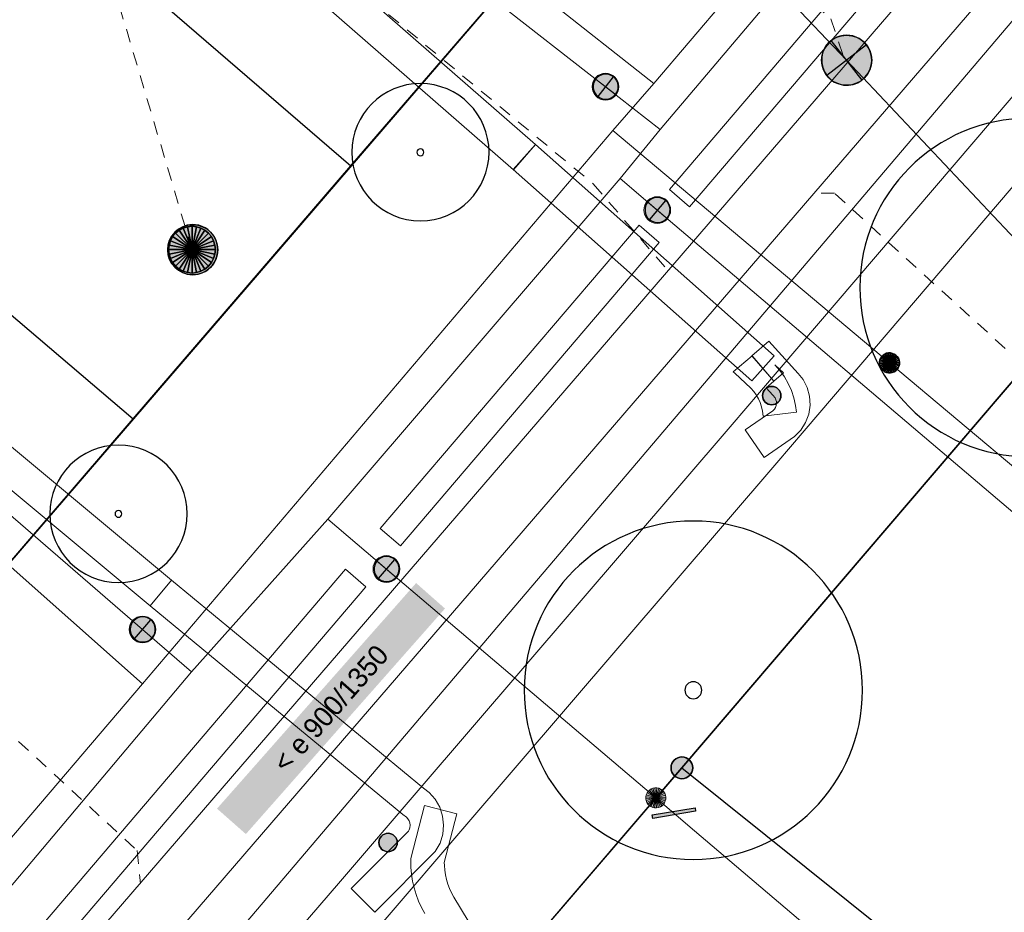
# Model space of a CAD drawing. Header units: metres. Extents: x 2695560 to 2696939, y 1260491 to 1262050.
# Tile 306 of 656: x 2695912 to 2695927, y 1260909 to 1260922. Entities that reach past the tile are written whole.
import ezdxf

# ---------------------------------------------------------------- set-up
doc = ezdxf.new("R2010")
doc.units = ezdxf.units.M
doc.linetypes.add('AUSGEZOGEN', pattern=[0])
doc.linetypes.add('VERDECKT2_S2', pattern=[0.36, 0.2, -0.16])
for name, color, linetype in [('XR$1$AV_Grenzpunkte', 7, 'AUSGEZOGEN'), ('XR$1$AV_Linien (BB)', 7, 'AUSGEZOGEN'), ('XR$1$AW_LK_Schachtdeckel', 24, 'AUSGEZOGEN'), ('XR$1$EW_LK_Knoten', 1, 'AUSGEZOGEN'), ('XR$1$GR_Baum', 94, 'AUSGEZOGEN'), ('XR$1$Liegenschaftsgrenzen', 7, 'AUSGEZOGEN'), ('XR$1$PFAV', 255, 'AUSGEZOGEN'), ('XR$1$PFAW', 255, 'AUSGEZOGEN'), ('XR$1$PFEW', 255, 'AUSGEZOGEN'), ('XR$1$PFWA', 255, 'AUSGEZOGEN'), ('XR$1$RAEW', 8, 'AUSGEZOGEN'), ('XR$1$WA_LK_Absperrarmatur', 171, 'AUSGEZOGEN'), ('XR$1$WA_LK_Rohrleitungsteil', 171, 'AUSGEZOGEN')]:
    doc.layers.add(name, color=color, linetype=linetype)
for name, color, linetype, lineweight in [('XR$2$ABW-Linie-R-ungenau', 4, 'VERDECKT2_S2', 18), ('XR$2$ABW-LinieFlaeche-R-genau', 4, 'AUSGEZOGEN', 18), ('XR$2$ABW-Punkt', 6, 'AUSGEZOGEN', 18), ('XR$2$ELE-Flaeche-oberirdisch', 1, 'AUSGEZOGEN', 18), ('XR$2$ELE-Linie-oberirdisch', 1, 'AUSGEZOGEN', 18), ('XR$2$ELE-LinieAnker_Strebe', 1, 'AUSGEZOGEN', 18), ('XR$2$ELE-LinieFlaeche-genau', 1, 'AUSGEZOGEN', 18), ('XR$2$GAS-Linie-genau', 12, 'AUSGEZOGEN', 18), ('XR$2$GAS-Punkt', 12, 'AUSGEZOGEN', 18), ('XR$2$KOM-Linie-U-genau', 91, 'AUSGEZOGEN', 18), ('XR$2$WAS-Linie-genau', 5, 'AUSGEZOGEN', 18), ('XR$2$WAS-LinieFlaeche-genau', 5, 'AUSGEZOGEN', 18), ('XR$2$WAS-Punkt', 5, 'AUSGEZOGEN', 18), ('XR$2$WEI-Text', 59, 'AUSGEZOGEN', 18)]:
    doc.layers.add(name, color=color, linetype=linetype, lineweight=lineweight)
doc.styles.add('TXT', font='txt')

# ---------------------------------------------------------------- blocks, each defined once
blk = doc.blocks.new('BAV15')
at = {"layer": 'XR$1$PFAV', "transparency": 33554687}
blk.add_hatch(color=7, dxfattribs=at).paths.add_polyline_path([(0.5, 0), (0.49, 0.101), (0.459, 0.197), (0.41, 0.286), (0.344, 0.362), (0.264, 0.424), (0.174, 0.469), (0.076, 0.494), (-0.025, 0.499), (-0.125, 0.484), (-0.22, 0.449), (-0.306, 0.395), (-0.379, 0.326), (-0.437, 0.243), (-0.477, 0.15), (-0.497, 0.051), (-0.497, -0.051), (-0.477, -0.15), (-0.437, -0.243), (-0.379, -0.326), (-0.306, -0.395), (-0.22, -0.449), (-0.125, -0.484), (-0.025, -0.499), (0.076, -0.494), (0.174, -0.469), (0.264, -0.424), (0.344, -0.362), (0.41, -0.286), (0.459, -0.197), (0.49, -0.101)])
at = {"color": 7, "transparency": 33554687}
for start, end in [(90, 270), (270, 90)]:
    blk.add_arc((0, 0), 0.5, start, end, dxfattribs=at)
at = {"layer": 'XR$1$PFAV', "transparency": 33554687}
blk.add_circle((0, 0), 0.5, dxfattribs=at)
blk = doc.blocks.new('WBGR1')
at = {"color": 94, "transparency": 33554687}
for radius, start, end in [(1, 90, 270), (1, 270, 90), (0.05, 90, 270), (0.05, 270, 90)]:
    blk.add_arc((0, 0), radius, start, end, dxfattribs=at)
blk = doc.blocks.new('BAW2082')
at = {"layer": 'XR$1$PFAW', "transparency": 33554687}
blk.add_hatch(color=7, dxfattribs=at).paths.add_polyline_path([(0.509, -0.003), (0.499, 0.098), (0.469, 0.194), (0.42, 0.283), (0.354, 0.359), (0.274, 0.421), (0.183, 0.466), (0.085, 0.491), (-0.016, 0.496), (-0.116, 0.481), (-0.211, 0.446), (-0.297, 0.392), (-0.37, 0.323), (-0.428, 0.24), (-0.468, 0.147), (-0.488, 0.047), (-0.488, -0.054), (-0.468, -0.153), (-0.428, -0.246), (-0.37, -0.329), (-0.297, -0.398), (-0.211, -0.452), (-0.116, -0.487), (-0.016, -0.502), (0.085, -0.497), (0.183, -0.472), (0.274, -0.427), (0.354, -0.366), (0.42, -0.289), (0.469, -0.2), (0.499, -0.104)])
at = {"transparency": 33554687}
for start, end in [(91.1948, 268.8052), (268.8052, 91.1948)]:
    blk.add_arc((0.01, 0), 0.5, start, end, dxfattribs=at)
at = {"layer": 'XR$1$PFAW', "transparency": 33554687}
blk.add_circle((0.009, -0.003), 0.5, dxfattribs=at)
blk = doc.blocks.new('BWA2013')
at = {"true_color": 0x000000, "transparency": 33554687}
blk.add_hatch(color=18, dxfattribs=at).paths.add_polyline_path([(-0.291, -0.409), (0.352, 0.357), (0.291, 0.409), (-0.352, -0.357)])
at = {"transparency": 33554687}
blk.add_lwpolyline([(-0.291, -0.409), (-0.352, -0.357), (0.291, 0.409), (0.352, 0.357), (-0.291, -0.409)], close=True, dxfattribs=at)
blk = doc.blocks.new('BWA965')
at = {"layer": 'XR$1$PFWA', "transparency": 33554687}
blk.add_hatch(color=7, dxfattribs=at).paths.add_polyline_path([(0, 0.5), (-0.051, 0.497), (-0.101, 0.49), (-0.15, 0.477), (-0.197, 0.459), (-0.243, 0.437), (-0.286, 0.41), (-0.326, 0.379), (-0.362, 0.344), (-0.395, 0.306), (-0.424, 0.264), (-0.449, 0.22), (-0.469, 0.174), (-0.484, 0.125), (-0.494, 0.076), (-0.499, 0.025), (-0.499, -0.025), (-0.494, -0.076), (-0.484, -0.125), (-0.469, -0.174), (-0.449, -0.22), (-0.424, -0.264), (-0.395, -0.306), (-0.362, -0.344), (-0.326, -0.379), (-0.286, -0.41), (-0.243, -0.437), (-0.197, -0.459), (-0.15, -0.477), (-0.101, -0.49), (-0.051, -0.497), (0, -0.5), (0.051, -0.497), (0.101, -0.49), (0.15, -0.477), (0.197, -0.459), (0.243, -0.437), (0.286, -0.41), (0.326, -0.379), (0.362, -0.344), (0.395, -0.306), (0.424, -0.264), (0.449, -0.22), (0.469, -0.174), (0.484, -0.125), (0.494, -0.076), (0.499, -0.025), (0.499, 0.025), (0.494, 0.076), (0.484, 0.125), (0.469, 0.174), (0.449, 0.22), (0.424, 0.264), (0.395, 0.306), (0.362, 0.344), (0.326, 0.379), (0.286, 0.41), (0.243, 0.437), (0.197, 0.459), (0.15, 0.477), (0.101, 0.49), (0.051, 0.497)])
at = {"transparency": 33554687}
blk.add_line((0, 0.5), (0, -0.5), dxfattribs=at)
for start, end in [(90, 270), (270, 90)]:
    blk.add_arc((0, 0), 0.5, start, end, dxfattribs=at)
blk = doc.blocks.new('BEWLP2549_S')
at = {"layer": 'XR$1$PFEW', "transparency": 33554687}
blk.add_hatch(color=7, dxfattribs=at).paths.add_polyline_path([(0.5, 0), (0.49, 0.101), (0.459, 0.197), (0.41, 0.286), (0.344, 0.362), (0.264, 0.424), (0.174, 0.469), (0.076, 0.494), (-0.025, 0.499), (-0.125, 0.484), (-0.22, 0.449), (-0.306, 0.395), (-0.379, 0.326), (-0.437, 0.243), (-0.477, 0.15), (-0.497, 0.051), (-0.497, -0.051), (-0.477, -0.15), (-0.437, -0.243), (-0.379, -0.326), (-0.306, -0.395), (-0.22, -0.449), (-0.125, -0.484), (-0.025, -0.499), (0.076, -0.494), (0.174, -0.469), (0.264, -0.424), (0.344, -0.362), (0.41, -0.286), (0.459, -0.197), (0.49, -0.101)])
at = {"color": 1, "transparency": 33554687}
for p, q in [((0.354, -0.354), (-0.354, 0.354)), ((-0.354, -0.354), (0.354, 0.354))]:
    blk.add_line(p, q, dxfattribs=at)
for start, end in [(91.3809, 268.6191), (268.6191, 91.3809)]:
    blk.add_arc((0, 0), 0.5, start, end, dxfattribs=at)
at = {"layer": 'XR$1$PFEW', "transparency": 33554687}
blk.add_circle((0, 0), 0.5, dxfattribs=at)
blk = doc.blocks.new('BEW957')
at = {"layer": 'XR$1$RAEW', "transparency": 33554687}
blk.add_hatch(color=1, dxfattribs=at).paths.add_polyline_path([(-0.5, 0), (-0.497, -0.051), (-0.49, -0.101), (-0.477, -0.15), (-0.459, -0.197), (-0.437, -0.243), (-0.41, -0.286), (-0.379, -0.326), (-0.344, -0.362), (-0.306, -0.395), (-0.264, -0.424), (-0.22, -0.449), (-0.174, -0.469), (-0.125, -0.484), (-0.076, -0.494), (-0.025, -0.499), (0.025, -0.499), (0.076, -0.494), (0.125, -0.484), (0.174, -0.469), (0.22, -0.449), (0.264, -0.424), (0.306, -0.395), (0.344, -0.362), (0.379, -0.326), (0.41, -0.286), (0.437, -0.243), (0.459, -0.197), (0.477, -0.15), (0.49, -0.101), (0.497, -0.051), (0.5, 0), (0.497, 0.051), (0.49, 0.101), (0.477, 0.15), (0.459, 0.197), (0.437, 0.243), (0.41, 0.286), (0.379, 0.326), (0.344, 0.362), (0.306, 0.395), (0.264, 0.424), (0.22, 0.449), (0.174, 0.469), (0.125, 0.484), (0.076, 0.494), (0.025, 0.499), (-0.025, 0.499), (-0.076, 0.494), (-0.125, 0.484), (-0.174, 0.469), (-0.22, 0.449), (-0.264, 0.424), (-0.306, 0.395), (-0.344, 0.362), (-0.379, 0.326), (-0.41, 0.286), (-0.437, 0.243), (-0.459, 0.197), (-0.477, 0.15), (-0.49, 0.101), (-0.497, 0.051)])
at = {"color": 1, "transparency": 33554687}
for start, end in [(90, 180), (180, 270), (0, 90), (270, 0)]:
    blk.add_arc((0, 0), 0.5, start, end, dxfattribs=at)
at = {"layer": 'XR$1$RAEW', "color": 1, "transparency": 33554687}
blk.add_circle((0, 0), 0.5, dxfattribs=at)
blk = doc.blocks.new('GAS-BOGEN_VERTIKAL')
at = {"layer": 'XR$2$GAS-Punkt', "linetype": 'AUSGEZOGEN', "true_color": 0xc50000, "transparency": 33554687}
blk.add_hatch(color=12, dxfattribs=at).paths.add_polyline_path([(0, -150), (15, -149), (30, -147), (45, -143), (59, -138), (73, -131), (86, -123), (98, -114), (109, -103), (119, -92), (127, -79), (135, -66), (141, -52), (145, -38), (148, -23), (150, -8), (150, 8), (148, 23), (145, 38), (141, 52), (135, 66), (127, 79), (119, 92), (109, 103), (98, 114), (86, 123), (73, 131), (59, 138), (45, 143), (30, 147), (15, 149), (0, 150), (-15, 149), (-30, 147), (-45, 143), (-59, 138), (-73, 131), (-86, 123), (-98, 114), (-109, 103), (-119, 92), (-127, 79), (-135, 66), (-141, 52), (-145, 38), (-148, 23), (-150, 8), (-150, -8), (-148, -23), (-145, -38), (-141, -52), (-135, -66), (-127, -79), (-119, -92), (-109, -103), (-98, -114), (-86, -123), (-73, -131), (-59, -138), (-45, -143), (-30, -147), (-15, -149)])
at = {"layer": 'XR$2$GAS-Punkt', "linetype": 'AUSGEZOGEN', "lineweight": 25, "transparency": 33554687}
for points in [[(0, 150, 2500), (0, 0, 2500), (-29, 147, 2500)], [(0, 150), (0, 0), (-29, 147)], [(0, 150, 2500), (0, 150), (-29, 147), (-29, 147, 2500)], [(29, 147, 2500), (0, 0, 2500), (0, 150, 2500)], [(29, 147), (0, 0), (0, 150)], [(29, 147, 2500), (29, 147), (0, 150), (0, 150, 2500)], [(-147, 29, 2500), (0, 0, 2500), (-150, 0, 2500)], [(-147, 29), (0, 0), (-150, 0)], [(-147, 29, 2500), (-147, 29), (-150, 0), (-150, 0, 2500)], [(-150, 0, 2500), (0, 0, 2500), (-147, -29, 2500)], [(-150, 0), (0, 0), (-147, -29)], [(-139, 57, 2500), (0, 0, 2500), (-147, 29, 2500)], [(-139, 57), (0, 0), (-147, 29)], [(-139, 57, 2500), (-139, 57), (-147, 29), (-147, 29, 2500)], [(-147, -29, 2500), (0, 0, 2500), (-139, -57, 2500)], [(-147, -29), (0, 0), (-139, -57)], [(-125, 83, 2500), (0, 0, 2500), (-139, 57, 2500)], [(-125, 83), (0, 0), (-139, 57)], [(-125, 83, 2500), (-125, 83), (-139, 57), (-139, 57, 2500)], [(-139, -57, 2500), (0, 0, 2500), (-125, -83, 2500)], [(-139, -57), (0, 0), (-125, -83)], [(-106, 106, 2500), (0, 0, 2500), (-125, 83, 2500)], [(-106, 106), (0, 0), (-125, 83)], [(-106, 106, 2500), (-106, 106), (-125, 83), (-125, 83, 2500)], [(-125, -83, 2500), (0, 0, 2500), (-106, -106, 2500)], [(-125, -83), (0, 0), (-106, -106)], [(-83, 125, 2500), (0, 0, 2500), (-106, 106, 2500)], [(-83, 125), (0, 0), (-106, 106)], [(-83, 125, 2500), (-83, 125), (-106, 106), (-106, 106, 2500)], [(-106, -106, 2500), (0, 0, 2500), (-83, -125, 2500)], [(-106, -106), (0, 0), (-83, -125)], [(-57, 139, 2500), (0, 0, 2500), (-83, 125, 2500)], [(-57, 139), (0, 0), (-83, 125)], [(-57, 139, 2500), (-57, 139), (-83, 125), (-83, 125, 2500)], [(-83, -125, 2500), (0, 0, 2500), (-57, -139, 2500)], [(-83, -125), (0, 0), (-57, -139)], [(-29, 147, 2500), (0, 0, 2500), (-57, 139, 2500)], [(-29, 147), (0, 0), (-57, 139)], [(-29, 147, 2500), (-29, 147), (-57, 139), (-57, 139, 2500)], [(-57, -139, 2500), (0, 0, 2500), (-29, -147, 2500)], [(-57, -139), (0, 0), (-29, -147)], [(-29, -147, 2500), (0, 0, 2500), (0, -150, 2500)], [(-29, -147), (0, 0), (0, -150)], [(57, 139, 2500), (0, 0, 2500), (29, 147, 2500)], [(57, 139), (0, 0), (29, 147)], [(83, 125, 2500), (0, 0, 2500), (57, 139, 2500)], [(83, 125), (0, 0), (57, 139)], [(106, 106, 2500), (0, 0, 2500), (83, 125, 2500)], [(106, 106), (0, 0), (83, 125)], [(125, 83, 2500), (0, 0, 2500), (106, 106, 2500)], [(125, 83), (0, 0), (106, 106)], [(139, 57, 2500), (0, 0, 2500), (125, 83, 2500)], [(139, 57), (0, 0), (125, 83)], [(147, 29, 2500), (0, 0, 2500), (139, 57, 2500)], [(147, 29), (0, 0), (139, 57)], [(150, 0, 2500), (0, 0, 2500), (147, 29, 2500)], [(150, 0), (0, 0), (147, 29)], [(0, -150, 2500), (0, 0, 2500), (29, -147, 2500)], [(29, -147, 2500), (0, 0, 2500), (57, -139, 2500)], [(57, -139, 2500), (0, 0, 2500), (83, -125, 2500)], [(83, -125, 2500), (0, 0, 2500), (106, -106, 2500)], [(106, -106, 2500), (0, 0, 2500), (125, -83, 2500)], [(125, -83, 2500), (0, 0, 2500), (139, -57, 2500)], [(139, -57, 2500), (0, 0, 2500), (147, -29, 2500)], [(147, -29, 2500), (0, 0, 2500), (150, 0, 2500)], [(0, -150), (0, 0), (29, -147)], [(29, -147), (0, 0), (57, -139)], [(57, -139), (0, 0), (83, -125)], [(83, -125), (0, 0), (106, -106)], [(106, -106), (0, 0), (125, -83)], [(125, -83), (0, 0), (139, -57)], [(139, -57), (0, 0), (147, -29)], [(147, -29), (0, 0), (150, 0)], [(57, 139, 2500), (57, 139), (29, 147), (29, 147, 2500)], [(83, 125, 2500), (83, 125), (57, 139), (57, 139, 2500)], [(106, 106, 2500), (106, 106), (83, 125), (83, 125, 2500)], [(125, 83, 2500), (125, 83), (106, 106), (106, 106, 2500)], [(139, 57, 2500), (139, 57), (125, 83), (125, 83, 2500)], [(147, 29, 2500), (147, 29), (139, 57), (139, 57, 2500)], [(150, 0, 2500), (150, 0), (147, 29), (147, 29, 2500)], [(-150, 0, 2500), (-150, 0), (-147, -29), (-147, -29, 2500)], [(-147, -29, 2500), (-147, -29), (-139, -57), (-139, -57, 2500)], [(-139, -57, 2500), (-139, -57), (-125, -83), (-125, -83, 2500)], [(-125, -83, 2500), (-125, -83), (-106, -106), (-106, -106, 2500)], [(-106, -106, 2500), (-106, -106), (-83, -125), (-83, -125, 2500)], [(-83, -125, 2500), (-83, -125), (-57, -139), (-57, -139, 2500)], [(-57, -139, 2500), (-57, -139), (-29, -147), (-29, -147, 2500)], [(-29, -147, 2500), (-29, -147), (0, -150), (0, -150, 2500)], [(0, -150, 2500), (0, -150), (29, -147), (29, -147, 2500)], [(29, -147, 2500), (29, -147), (57, -139), (57, -139, 2500)], [(57, -139, 2500), (57, -139), (83, -125), (83, -125, 2500)], [(83, -125, 2500), (83, -125), (106, -106), (106, -106, 2500)], [(106, -106, 2500), (106, -106), (125, -83), (125, -83, 2500)], [(125, -83, 2500), (125, -83), (139, -57), (139, -57, 2500)], [(139, -57, 2500), (139, -57), (147, -29), (147, -29, 2500)], [(147, -29, 2500), (147, -29), (150, 0), (150, 0, 2500)]]:
    blk.add_3dface(points, dxfattribs=at)
blk = doc.blocks.new('WAS-ABSPERRORGAN')
at = {"layer": 'XR$2$WAS-Punkt', "linetype": 'AUSGEZOGEN', "transparency": 33554687}
for p, q in [((0, 200, 2500), (0, -200, 2500)), ((0, 0), (0, 0))]:
    blk.add_line(p, q, dxfattribs=at)
blk.add_circle((0, 0, 502500), 200, dxfattribs=at)
blk = doc.blocks.new('WAS-BOGEN_VERTIKAL')
at = {"layer": 'XR$2$WAS-Punkt', "transparency": 33554687}
blk.add_hatch(color=5, dxfattribs=at).paths.add_polyline_path([(0, -150), (15, -149), (30, -147), (45, -143), (59, -138), (73, -131), (86, -123), (98, -114), (109, -103), (119, -92), (127, -79), (135, -66), (141, -52), (145, -38), (148, -23), (150, -8), (150, 8), (148, 23), (145, 38), (141, 52), (135, 66), (127, 79), (119, 92), (109, 103), (98, 114), (86, 123), (73, 131), (59, 138), (45, 143), (30, 147), (15, 149), (0, 150), (-15, 149), (-30, 147), (-45, 143), (-59, 138), (-73, 131), (-86, 123), (-98, 114), (-109, 103), (-119, 92), (-127, 79), (-135, 66), (-141, 52), (-145, 38), (-148, 23), (-150, 8), (-150, -8), (-148, -23), (-145, -38), (-141, -52), (-135, -66), (-127, -79), (-119, -92), (-109, -103), (-98, -114), (-86, -123), (-73, -131), (-59, -138), (-45, -143), (-30, -147), (-15, -149)])
at = {"layer": 'XR$2$WAS-Punkt', "lineweight": 13, "transparency": 33554687}
for points in [[(0, 150, 2500), (0, 0, 2500), (-29, 147, 2500)], [(0, 150), (0, 0), (-29, 147)], [(0, 150, 2500), (0, 150), (-29, 147), (-29, 147, 2500)], [(29, 147, 2500), (0, 0, 2500), (0, 150, 2500)], [(29, 147), (0, 0), (0, 150)], [(29, 147, 2500), (29, 147), (0, 150), (0, 150, 2500)], [(-147, 29, 2500), (0, 0, 2500), (-150, 0, 2500)], [(-147, 29), (0, 0), (-150, 0)], [(-147, 29, 2500), (-147, 29), (-150, 0), (-150, 0, 2500)], [(-150, 0, 2500), (0, 0, 2500), (-147, -29, 2500)], [(-150, 0), (0, 0), (-147, -29)], [(-139, 57, 2500), (0, 0, 2500), (-147, 29, 2500)], [(-139, 57), (0, 0), (-147, 29)], [(-139, 57, 2500), (-139, 57), (-147, 29), (-147, 29, 2500)], [(-147, -29, 2500), (0, 0, 2500), (-139, -57, 2500)], [(-147, -29), (0, 0), (-139, -57)], [(-125, 83, 2500), (0, 0, 2500), (-139, 57, 2500)], [(-125, 83), (0, 0), (-139, 57)], [(-125, 83, 2500), (-125, 83), (-139, 57), (-139, 57, 2500)], [(-139, -57, 2500), (0, 0, 2500), (-125, -83, 2500)], [(-139, -57), (0, 0), (-125, -83)], [(-106, 106, 2500), (0, 0, 2500), (-125, 83, 2500)], [(-106, 106), (0, 0), (-125, 83)], [(-106, 106, 2500), (-106, 106), (-125, 83), (-125, 83, 2500)], [(-125, -83, 2500), (0, 0, 2500), (-106, -106, 2500)], [(-125, -83), (0, 0), (-106, -106)], [(-83, 125, 2500), (0, 0, 2500), (-106, 106, 2500)], [(-83, 125), (0, 0), (-106, 106)], [(-83, 125, 2500), (-83, 125), (-106, 106), (-106, 106, 2500)], [(-106, -106, 2500), (0, 0, 2500), (-83, -125, 2500)], [(-106, -106), (0, 0), (-83, -125)], [(-57, 139, 2500), (0, 0, 2500), (-83, 125, 2500)], [(-57, 139), (0, 0), (-83, 125)], [(-57, 139, 2500), (-57, 139), (-83, 125), (-83, 125, 2500)], [(-83, -125, 2500), (0, 0, 2500), (-57, -139, 2500)], [(-83, -125), (0, 0), (-57, -139)], [(-29, 147, 2500), (0, 0, 2500), (-57, 139, 2500)], [(-29, 147), (0, 0), (-57, 139)], [(-29, 147, 2500), (-29, 147), (-57, 139), (-57, 139, 2500)], [(-57, -139, 2500), (0, 0, 2500), (-29, -147, 2500)], [(-57, -139), (0, 0), (-29, -147)], [(-29, -147, 2500), (0, 0, 2500), (0, -150, 2500)], [(-29, -147), (0, 0), (0, -150)], [(57, 139, 2500), (0, 0, 2500), (29, 147, 2500)], [(57, 139), (0, 0), (29, 147)], [(83, 125, 2500), (0, 0, 2500), (57, 139, 2500)], [(83, 125), (0, 0), (57, 139)], [(106, 106, 2500), (0, 0, 2500), (83, 125, 2500)], [(106, 106), (0, 0), (83, 125)], [(125, 83, 2500), (0, 0, 2500), (106, 106, 2500)], [(125, 83), (0, 0), (106, 106)], [(139, 57, 2500), (0, 0, 2500), (125, 83, 2500)], [(139, 57), (0, 0), (125, 83)], [(147, 29, 2500), (0, 0, 2500), (139, 57, 2500)], [(147, 29), (0, 0), (139, 57)], [(150, 0, 2500), (0, 0, 2500), (147, 29, 2500)], [(150, 0), (0, 0), (147, 29)], [(0, -150, 2500), (0, 0, 2500), (29, -147, 2500)], [(29, -147, 2500), (0, 0, 2500), (57, -139, 2500)], [(57, -139, 2500), (0, 0, 2500), (83, -125, 2500)], [(83, -125, 2500), (0, 0, 2500), (106, -106, 2500)], [(106, -106, 2500), (0, 0, 2500), (125, -83, 2500)], [(125, -83, 2500), (0, 0, 2500), (139, -57, 2500)], [(139, -57, 2500), (0, 0, 2500), (147, -29, 2500)], [(147, -29, 2500), (0, 0, 2500), (150, 0, 2500)], [(0, -150), (0, 0), (29, -147)], [(29, -147), (0, 0), (57, -139)], [(57, -139), (0, 0), (83, -125)], [(83, -125), (0, 0), (106, -106)], [(106, -106), (0, 0), (125, -83)], [(125, -83), (0, 0), (139, -57)], [(139, -57), (0, 0), (147, -29)], [(147, -29), (0, 0), (150, 0)], [(57, 139, 2500), (57, 139), (29, 147), (29, 147, 2500)], [(83, 125, 2500), (83, 125), (57, 139), (57, 139, 2500)], [(106, 106, 2500), (106, 106), (83, 125), (83, 125, 2500)], [(125, 83, 2500), (125, 83), (106, 106), (106, 106, 2500)], [(139, 57, 2500), (139, 57), (125, 83), (125, 83, 2500)], [(147, 29, 2500), (147, 29), (139, 57), (139, 57, 2500)], [(150, 0, 2500), (150, 0), (147, 29), (147, 29, 2500)], [(-150, 0, 2500), (-150, 0), (-147, -29), (-147, -29, 2500)], [(-147, -29, 2500), (-147, -29), (-139, -57), (-139, -57, 2500)], [(-139, -57, 2500), (-139, -57), (-125, -83), (-125, -83, 2500)], [(-125, -83, 2500), (-125, -83), (-106, -106), (-106, -106, 2500)], [(-106, -106, 2500), (-106, -106), (-83, -125), (-83, -125, 2500)], [(-83, -125, 2500), (-83, -125), (-57, -139), (-57, -139, 2500)], [(-57, -139, 2500), (-57, -139), (-29, -147), (-29, -147, 2500)], [(-29, -147, 2500), (-29, -147), (0, -150), (0, -150, 2500)], [(0, -150, 2500), (0, -150), (29, -147), (29, -147, 2500)], [(29, -147, 2500), (29, -147), (57, -139), (57, -139, 2500)], [(57, -139, 2500), (57, -139), (83, -125), (83, -125, 2500)], [(83, -125, 2500), (83, -125), (106, -106), (106, -106, 2500)], [(106, -106, 2500), (106, -106), (125, -83), (125, -83, 2500)], [(125, -83, 2500), (125, -83), (139, -57), (139, -57, 2500)], [(139, -57, 2500), (139, -57), (147, -29), (147, -29, 2500)], [(147, -29, 2500), (147, -29), (150, 0), (150, 0, 2500)]]:
    blk.add_3dface(points, dxfattribs=at)
blk = doc.blocks.new('ABW-KONTROLLSCHACHT')
at = {"layer": 'XR$2$ABW-Punkt', "linetype": 'AUSGEZOGEN', "lineweight": 25, "transparency": 33554687}
for points in [[(-134, 323, 2500), (0, 0, 2500), (-194, 291, 2500)], [(-134, 323), (0, 0), (-194, 291)], [(-134, 323, 2500), (-134, 323), (-194, 291), (-194, 291, 2500)], [(-68, 343, 2500), (0, 0, 2500), (-134, 323, 2500)], [(-68, 343), (0, 0), (-134, 323)], [(-68, 343, 2500), (-68, 343), (-134, 323), (-134, 323, 2500)], [(0, 350, 2500), (0, 0, 2500), (-68, 343, 2500)], [(0, 350), (0, 0), (-68, 343)], [(0, 350, 2500), (0, 350), (-68, 343), (-68, 343, 2500)], [(68, 343, 2500), (0, 0, 2500), (0, 350, 2500)], [(68, 343), (0, 0), (0, 350)], [(68, 343, 2500), (68, 343), (0, 350), (0, 350, 2500)], [(134, 323, 2500), (0, 0, 2500), (68, 343, 2500)], [(134, 323), (0, 0), (68, 343)], [(194, 291, 2500), (0, 0, 2500), (134, 323, 2500)], [(194, 291), (0, 0), (134, 323)], [(134, 323, 2500), (134, 323), (68, 343), (68, 343, 2500)], [(194, 291, 2500), (194, 291), (134, 323), (134, 323, 2500)], [(-291, 194, 2500), (0, 0, 2500), (-323, 134, 2500)], [(-291, 194), (0, 0), (-323, 134)], [(-291, 194, 2500), (-291, 194), (-323, 134), (-323, 134, 2500)], [(-247, 247, 2500), (0, 0, 2500), (-291, 194, 2500)], [(-247, 247), (0, 0), (-291, 194)], [(-247, 247, 2500), (-247, 247), (-291, 194), (-291, 194, 2500)], [(-194, 291, 2500), (0, 0, 2500), (-247, 247, 2500)], [(-194, 291), (0, 0), (-247, 247)], [(-194, 291, 2500), (-194, 291), (-247, 247), (-247, 247, 2500)], [(247, 247, 2500), (0, 0, 2500), (194, 291, 2500)], [(247, 247), (0, 0), (194, 291)], [(291, 194, 2500), (0, 0, 2500), (247, 247, 2500)], [(291, 194), (0, 0), (247, 247)], [(323, 134, 2500), (0, 0, 2500), (291, 194, 2500)], [(323, 134), (0, 0), (291, 194)], [(247, 247, 2500), (247, 247), (194, 291), (194, 291, 2500)], [(291, 194, 2500), (291, 194), (247, 247), (247, 247, 2500)], [(323, 134, 2500), (323, 134), (291, 194), (291, 194, 2500)], [(-343, 68, 2500), (0, 0, 2500), (-350, 0, 2500)], [(-343, 68), (0, 0), (-350, 0)], [(-343, 68, 2500), (-343, 68), (-350, 0), (-350, 0, 2500)], [(-350, 0, 2500), (0, 0, 2500), (-343, -68, 2500)], [(-350, 0), (0, 0), (-343, -68)], [(-323, 134, 2500), (0, 0, 2500), (-343, 68, 2500)], [(-323, 134), (0, 0), (-343, 68)], [(-323, 134, 2500), (-323, 134), (-343, 68), (-343, 68, 2500)], [(-343, -68, 2500), (0, 0, 2500), (-323, -134, 2500)], [(-343, -68), (0, 0), (-323, -134)], [(-323, -134, 2500), (0, 0, 2500), (-291, -194, 2500)], [(-323, -134), (0, 0), (-291, -194)], [(-291, -194, 2500), (0, 0, 2500), (-247, -247, 2500)], [(-291, -194), (0, 0), (-247, -247)], [(-247, -247, 2500), (0, 0, 2500), (-194, -291, 2500)], [(-247, -247), (0, 0), (-194, -291)], [(-194, -291, 2500), (0, 0, 2500), (-134, -323, 2500)], [(-194, -291), (0, 0), (-134, -323)], [(-134, -323, 2500), (0, 0, 2500), (-68, -343, 2500)], [(-134, -323), (0, 0), (-68, -343)], [(-68, -343, 2500), (0, 0, 2500), (0, -350, 2500)], [(-68, -343), (0, 0), (0, -350)], [(343, 68, 2500), (0, 0, 2500), (323, 134, 2500)], [(343, 68), (0, 0), (323, 134)], [(350, 0, 2500), (0, 0, 2500), (343, 68, 2500)], [(350, 0), (0, 0), (343, 68)], [(0, -350, 2500), (0, 0, 2500), (68, -343, 2500)], [(68, -343, 2500), (0, 0, 2500), (134, -323, 2500)], [(134, -323, 2500), (0, 0, 2500), (194, -291, 2500)], [(194, -291, 2500), (0, 0, 2500), (247, -247, 2500)], [(247, -247, 2500), (0, 0, 2500), (291, -194, 2500)], [(291, -194, 2500), (0, 0, 2500), (323, -134, 2500)], [(323, -134, 2500), (0, 0, 2500), (343, -68, 2500)], [(343, -68, 2500), (0, 0, 2500), (350, 0, 2500)], [(0, -350), (0, 0), (68, -343)], [(68, -343), (0, 0), (134, -323)], [(134, -323), (0, 0), (194, -291)], [(194, -291), (0, 0), (247, -247)], [(247, -247), (0, 0), (291, -194)], [(291, -194), (0, 0), (323, -134)], [(323, -134), (0, 0), (343, -68)], [(343, -68), (0, 0), (350, 0)], [(343, 68, 2500), (343, 68), (323, 134), (323, 134, 2500)], [(350, 0, 2500), (350, 0), (343, 68), (343, 68, 2500)], [(-350, 0, 2500), (-350, 0), (-343, -68), (-343, -68, 2500)], [(-343, -68, 2500), (-343, -68), (-323, -134), (-323, -134, 2500)], [(-323, -134, 2500), (-323, -134), (-291, -194), (-291, -194, 2500)], [(291, -194, 2500), (291, -194), (323, -134), (323, -134, 2500)], [(323, -134, 2500), (323, -134), (343, -68), (343, -68, 2500)], [(343, -68, 2500), (343, -68), (350, 0), (350, 0, 2500)], [(-291, -194, 2500), (-291, -194), (-247, -247), (-247, -247, 2500)], [(-247, -247, 2500), (-247, -247), (-194, -291), (-194, -291, 2500)], [(-194, -291, 2500), (-194, -291), (-134, -323), (-134, -323, 2500)], [(134, -323, 2500), (134, -323), (194, -291), (194, -291, 2500)], [(194, -291, 2500), (194, -291), (247, -247), (247, -247, 2500)], [(247, -247, 2500), (247, -247), (291, -194), (291, -194, 2500)], [(-134, -323, 2500), (-134, -323), (-68, -343), (-68, -343, 2500)], [(-68, -343, 2500), (-68, -343), (0, -350), (0, -350, 2500)], [(0, -350, 2500), (0, -350), (68, -343), (68, -343, 2500)], [(68, -343, 2500), (68, -343), (134, -323), (134, -323, 2500)]]:
    blk.add_3dface(points, dxfattribs=at)
blk = doc.blocks.new('ABW-DECKEL')
at = {"layer": 'XR$2$ABW-Punkt', "linetype": 'AUSGEZOGEN', "lineweight": 25, "transparency": 33554687}
for points in [[(-134, 323, 2500), (0, 0, 2500), (-194, 291, 2500)], [(-134, 323), (0, 0), (-194, 291)], [(-134, 323, 2500), (-134, 323), (-194, 291), (-194, 291, 2500)], [(-68, 343, 2500), (0, 0, 2500), (-134, 323, 2500)], [(-68, 343), (0, 0), (-134, 323)], [(-68, 343, 2500), (-68, 343), (-134, 323), (-134, 323, 2500)], [(0, 350, 2500), (0, 0, 2500), (-68, 343, 2500)], [(0, 350), (0, 0), (-68, 343)], [(0, 350, 2500), (0, 350), (-68, 343), (-68, 343, 2500)], [(68, 343, 2500), (0, 0, 2500), (0, 350, 2500)], [(68, 343), (0, 0), (0, 350)], [(68, 343, 2500), (68, 343), (0, 350), (0, 350, 2500)], [(134, 323, 2500), (0, 0, 2500), (68, 343, 2500)], [(134, 323), (0, 0), (68, 343)], [(194, 291, 2500), (0, 0, 2500), (134, 323, 2500)], [(194, 291), (0, 0), (134, 323)], [(134, 323, 2500), (134, 323), (68, 343), (68, 343, 2500)], [(194, 291, 2500), (194, 291), (134, 323), (134, 323, 2500)], [(-291, 194, 2500), (0, 0, 2500), (-323, 134, 2500)], [(-291, 194), (0, 0), (-323, 134)], [(-291, 194, 2500), (-291, 194), (-323, 134), (-323, 134, 2500)], [(-247, 247, 2500), (0, 0, 2500), (-291, 194, 2500)], [(-247, 247), (0, 0), (-291, 194)], [(-247, 247, 2500), (-247, 247), (-291, 194), (-291, 194, 2500)], [(-194, 291, 2500), (0, 0, 2500), (-247, 247, 2500)], [(-194, 291), (0, 0), (-247, 247)], [(-194, 291, 2500), (-194, 291), (-247, 247), (-247, 247, 2500)], [(247, 247, 2500), (0, 0, 2500), (194, 291, 2500)], [(247, 247), (0, 0), (194, 291)], [(291, 194, 2500), (0, 0, 2500), (247, 247, 2500)], [(291, 194), (0, 0), (247, 247)], [(323, 134, 2500), (0, 0, 2500), (291, 194, 2500)], [(323, 134), (0, 0), (291, 194)], [(247, 247, 2500), (247, 247), (194, 291), (194, 291, 2500)], [(291, 194, 2500), (291, 194), (247, 247), (247, 247, 2500)], [(323, 134, 2500), (323, 134), (291, 194), (291, 194, 2500)], [(-343, 68, 2500), (0, 0, 2500), (-350, 0, 2500)], [(-343, 68), (0, 0), (-350, 0)], [(-343, 68, 2500), (-343, 68), (-350, 0), (-350, 0, 2500)], [(-350, 0, 2500), (0, 0, 2500), (-343, -68, 2500)], [(-350, 0), (0, 0), (-343, -68)], [(-323, 134, 2500), (0, 0, 2500), (-343, 68, 2500)], [(-323, 134), (0, 0), (-343, 68)], [(-323, 134, 2500), (-323, 134), (-343, 68), (-343, 68, 2500)], [(-343, -68, 2500), (0, 0, 2500), (-323, -134, 2500)], [(-343, -68), (0, 0), (-323, -134)], [(-323, -134, 2500), (0, 0, 2500), (-291, -194, 2500)], [(-323, -134), (0, 0), (-291, -194)], [(-291, -194, 2500), (0, 0, 2500), (-247, -247, 2500)], [(-291, -194), (0, 0), (-247, -247)], [(-247, -247, 2500), (0, 0, 2500), (-194, -291, 2500)], [(-247, -247), (0, 0), (-194, -291)], [(-194, -291, 2500), (0, 0, 2500), (-134, -323, 2500)], [(-194, -291), (0, 0), (-134, -323)], [(-134, -323, 2500), (0, 0, 2500), (-68, -343, 2500)], [(-134, -323), (0, 0), (-68, -343)], [(-68, -343, 2500), (0, 0, 2500), (0, -350, 2500)], [(-68, -343), (0, 0), (0, -350)], [(343, 68, 2500), (0, 0, 2500), (323, 134, 2500)], [(343, 68), (0, 0), (323, 134)], [(350, 0, 2500), (0, 0, 2500), (343, 68, 2500)], [(350, 0), (0, 0), (343, 68)], [(0, -350, 2500), (0, 0, 2500), (68, -343, 2500)], [(68, -343, 2500), (0, 0, 2500), (134, -323, 2500)], [(134, -323, 2500), (0, 0, 2500), (194, -291, 2500)], [(194, -291, 2500), (0, 0, 2500), (247, -247, 2500)], [(247, -247, 2500), (0, 0, 2500), (291, -194, 2500)], [(291, -194, 2500), (0, 0, 2500), (323, -134, 2500)], [(323, -134, 2500), (0, 0, 2500), (343, -68, 2500)], [(343, -68, 2500), (0, 0, 2500), (350, 0, 2500)], [(0, -350), (0, 0), (68, -343)], [(68, -343), (0, 0), (134, -323)], [(134, -323), (0, 0), (194, -291)], [(194, -291), (0, 0), (247, -247)], [(247, -247), (0, 0), (291, -194)], [(291, -194), (0, 0), (323, -134)], [(323, -134), (0, 0), (343, -68)], [(343, -68), (0, 0), (350, 0)], [(343, 68, 2500), (343, 68), (323, 134), (323, 134, 2500)], [(350, 0, 2500), (350, 0), (343, 68), (343, 68, 2500)], [(-350, 0, 2500), (-350, 0), (-343, -68), (-343, -68, 2500)], [(-343, -68, 2500), (-343, -68), (-323, -134), (-323, -134, 2500)], [(-323, -134, 2500), (-323, -134), (-291, -194), (-291, -194, 2500)], [(291, -194, 2500), (291, -194), (323, -134), (323, -134, 2500)], [(323, -134, 2500), (323, -134), (343, -68), (343, -68, 2500)], [(343, -68, 2500), (343, -68), (350, 0), (350, 0, 2500)], [(-291, -194, 2500), (-291, -194), (-247, -247), (-247, -247, 2500)], [(-247, -247, 2500), (-247, -247), (-194, -291), (-194, -291, 2500)], [(-194, -291, 2500), (-194, -291), (-134, -323), (-134, -323, 2500)], [(134, -323, 2500), (134, -323), (194, -291), (194, -291, 2500)], [(194, -291, 2500), (194, -291), (247, -247), (247, -247, 2500)], [(247, -247, 2500), (247, -247), (291, -194), (291, -194, 2500)], [(-134, -323, 2500), (-134, -323), (-68, -343), (-68, -343, 2500)], [(-68, -343, 2500), (-68, -343), (0, -350), (0, -350, 2500)], [(0, -350, 2500), (0, -350), (68, -343), (68, -343, 2500)], [(68, -343, 2500), (68, -343), (134, -323), (134, -323, 2500)]]:
    blk.add_3dface(points, dxfattribs=at)

msp = doc.modelspace()

# ---------------------------------------------------------------- hatches: boundary and pattern name
at = {"transparency": 33554687}
msp.add_hatch(color=7, dxfattribs=at).paths.add_polyline_path([(2695915.072, 1260910.64), (2695915.504, 1260910.259), (2695918.484, 1260913.634), (2695918.052, 1260914.015)])

# ---------------------------------------------------------------- linework, layer by layer
at = {"layer": 'XR$1$AV_Linien (BB)', "color": 7, "linetype": 'AUSGEZOGEN', "transparency": 33554687}
for p, q in [((2695917.077, 1260920.257), (2695922.978, 1260927.11)), ((2695913.012, 1260923.763), (2695917.077, 1260920.257)), ((2695913.817, 1260916.47), (2695917.077, 1260920.257)), ((2695909.74, 1260919.941), (2695913.817, 1260916.47)), ((2695908.046, 1260909.768), (2695913.817, 1260916.47))]:
    msp.add_line(p, q, dxfattribs=at)
msp.add_lwpolyline([(2695929.523, 1260920.01), (2695922.03, 1260911.25), (2695919.768, 1260908.615)], dxfattribs=at)
at = {"layer": 'XR$1$Liegenschaftsgrenzen', "color": 7, "linetype": 'AUSGEZOGEN', "transparency": 33554687}
for p, q in [((2695925.81, 1260930.4), (2695904.51, 1260905.66)), ((2695922.03, 1260911.25), (2695932.73, 1260923.76)), ((2695911, 1260898.4), (2695922.03, 1260911.25)), ((2695922.03, 1260911.25), (2695940.14, 1260896.74))]:
    msp.add_line(p, q, dxfattribs=at)
at = {"layer": 'XR$2$ABW-Linie-R-ungenau', "linetype": 'VERDECKT2_S2', "transparency": 33554687}
for points in [[(2695914.311, 1260925.279), (2695920.704, 1260919.988), (2695921.819, 1260918.691)], [(2695921.617, 1260924.866), (2695924.258, 1260922.455), (2695924.487, 1260921.787)], [(2695914.698, 1260919.004), (2695913.253, 1260923.849), (2695915.723, 1260924.11)], [(2695931.129, 1260913.649), (2695924.315, 1260919.847), (2695924.003, 1260919.846)], [(2695906.808, 1260916.524), (2695913.876, 1260910.012), (2695913.928, 1260909.521)]]:
    msp.add_lwpolyline(points, dxfattribs=at)
at = {"layer": 'XR$2$ABW-LinieFlaeche-R-genau', "linetype": 'AUSGEZOGEN', "transparency": 33554687}
for points in [[(2695902.865, 1260896.704), (2695939.704, 1260939.44)], [(2695940.386, 1260938.852), (2695903.551, 1260896.12)]]:
    msp.add_lwpolyline(points, dxfattribs=at)
at = {"layer": 'XR$2$ELE-Flaeche-oberirdisch', "transparency": 33554687}
for points in [[(2695927.546, 1260921.96), (2695923.193, 1260916.864), (2695922.784, 1260916.389), (2695918.084, 1260910.91), (2695916.922, 1260909.556), (2695899.82, 1260889.698), (2695899.083, 1260888.849), (2695898.37, 1260888.028), (2695896.558, 1260885.941), (2695893.415, 1260882.232)], [(2695894.087, 1260881.664), (2695897.226, 1260885.369), (2695899.034, 1260887.45), (2695899.747, 1260888.273), (2695900.486, 1260889.122), (2695917.59, 1260908.982), (2695918.752, 1260910.338), (2695923.452, 1260915.815), (2695923.861, 1260916.292), (2695928.216, 1260921.388)]]:
    msp.add_lwpolyline(points, dxfattribs=at)
at = {"layer": 'XR$2$ELE-Linie-oberirdisch', "transparency": 33554687}
msp.add_line((2695917.616, 1260929.125), (2695924.492, 1260921.837), dxfattribs=at)
at = {"layer": 'XR$2$ELE-LinieAnker_Strebe', "transparency": 33554687}
msp.add_line((2695924.492, 1260921.837), (2695931.649, 1260914.252), dxfattribs=at)
at = {"layer": 'XR$2$ELE-LinieFlaeche-genau', "linetype": 'AUSGEZOGEN', "transparency": 33554687}
for points in [[(2695919.509, 1260920.2), (2695914.332, 1260924.718), (2695914.66, 1260925.094), (2695919.837, 1260920.576), (2695919.509, 1260920.2)], [(2695923.077, 1260917.039), (2695919.507, 1260920.201), (2695919.839, 1260920.575), (2695923.409, 1260917.413), (2695923.077, 1260917.039)], [(2695914.07, 1260913.674), (2695908.404, 1260918.394), (2695908.724, 1260918.778), (2695914.39, 1260914.058), (2695914.07, 1260913.674)], [(2695922.976, 1260916.308), (2695923.393, 1260916.594), (2695923.416, 1260916.618), (2695923.433, 1260916.644), (2695923.443, 1260916.671), (2695923.448, 1260916.701), (2695923.446, 1260916.73), (2695923.438, 1260916.759), (2695923.424, 1260916.786), (2695923.393, 1260916.824), (2695923.29, 1260916.936), (2695923.407, 1260917.037), (2695923.079, 1260917.415), (2695923.33, 1260917.632), (2695923.771, 1260917.152), (2695923.844, 1260917.062), (2695923.906, 1260916.943), (2695923.942, 1260916.812), (2695923.95, 1260916.677), (2695923.929, 1260916.543), (2695923.881, 1260916.416), (2695923.808, 1260916.304), (2695923.715, 1260916.21), (2695923.26, 1260915.896), (2695922.976, 1260916.308)], [(2695923.247, 1260916.511), (2695923.237, 1260916.588), (2695923.223, 1260916.652), (2695923.203, 1260916.715), (2695923.176, 1260916.773), (2695923.144, 1260916.829), (2695923.105, 1260916.883), (2695923.062, 1260916.932), (2695922.822, 1260917.154), (2695922.799, 1260917.176), (2695923.081, 1260917.416), (2695923.405, 1260917.036), (2695923.551, 1260917.16), (2695923.42, 1260917.282), (2695923.497, 1260917.195), (2695923.564, 1260917.101), (2695923.622, 1260917.001), (2695923.669, 1260916.895), (2695923.705, 1260916.786), (2695923.731, 1260916.674), (2695923.743, 1260916.571), (2695923.247, 1260916.511)], [(2695917.079, 1260909.446), (2695917.936, 1260910.301), (2695917.948, 1260910.323), (2695917.957, 1260910.355), (2695917.961, 1260910.39), (2695917.957, 1260910.426), (2695917.947, 1260910.458), (2695917.929, 1260910.488), (2695917.907, 1260910.514), (2695917.854, 1260910.554), (2695914.071, 1260913.673), (2695914.389, 1260914.059), (2695918.164, 1260910.946), (2695918.249, 1260910.882), (2695918.339, 1260910.78), (2695918.407, 1260910.66), (2695918.449, 1260910.528), (2695918.463, 1260910.394), (2695918.451, 1260910.257), (2695918.41, 1260910.125), (2695918.338, 1260909.997), (2695917.433, 1260909.092), (2695917.079, 1260909.446)]]:
    msp.add_lwpolyline(points, close=True, dxfattribs=at)
msp.add_lwpolyline([(2695918.18, 1260909.069), (2695918.132, 1260909.159), (2695918.088, 1260909.254), (2695918.051, 1260909.354), (2695918.022, 1260909.454), (2695917.999, 1260909.556), (2695917.983, 1260909.66), (2695917.975, 1260909.765), (2695917.974, 1260909.894), (2695918.176, 1260910.686), (2695918.66, 1260910.562), (2695918.474, 1260909.834), (2695918.475, 1260909.787), (2695918.481, 1260909.718), (2695918.491, 1260909.648), (2695918.506, 1260909.58), (2695918.527, 1260909.51), (2695918.55, 1260909.446), (2695918.58, 1260909.381), (2695918.614, 1260909.317), (2695920.69, 1260905.888)], dxfattribs=at)
at = {"layer": 'XR$2$GAS-Linie-genau', "linetype": 'AUSGEZOGEN', "transparency": 33554687}
for p, q in [((2695931.483, 1260933.079), (2695921.609, 1260921.492)), ((2695921.609, 1260921.492), (2695918.8, 1260923.709)), ((2695921.609, 1260921.492), (2695920.994, 1260920.786)), ((2695920.994, 1260920.786), (2695913.957, 1260912.505)), ((2695920.994, 1260920.786), (2695925.137, 1260917.309)), ((2695925.137, 1260917.309), (2695930.447, 1260912.851)), ((2695911.807, 1260914.412), (2695913.957, 1260912.505)), ((2695913.957, 1260912.505), (2695896.381, 1260891.92))]:
    msp.add_line(p, q, dxfattribs=at)
at = {"layer": 'XR$2$KOM-Linie-U-genau', "linetype": 'AUSGEZOGEN', "transparency": 33554687}
msp.add_lwpolyline([(2695913.587, 1260906.679), (2695929.285, 1260925.146), (2695929.597, 1260925.866)], dxfattribs=at)
at = {"layer": 'XR$2$WAS-Linie-genau', "linetype": 'AUSGEZOGEN', "transparency": 33554687}
for p, q in [((2695931.514, 1260932.392), (2695921.706, 1260920.802)), ((2695920.886, 1260921.442), (2695914.976, 1260926.052)), ((2695921.706, 1260920.802), (2695920.886, 1260921.442)), ((2695921.706, 1260920.802), (2695921.105, 1260920.069)), ((2695921.105, 1260920.069), (2695916.73, 1260914.97)), ((2695921.105, 1260920.069), (2695921.661, 1260919.596)), ((2695921.661, 1260919.596), (2695930.09, 1260912.432)), ((2695913.957, 1260913.321), (2695908.271, 1260918.232)), ((2695916.73, 1260914.97), (2695914.691, 1260912.687)), ((2695917.607, 1260914.225), (2695916.73, 1260914.97)), ((2695921.639, 1260910.801), (2695917.607, 1260914.225)), ((2695914.691, 1260912.687), (2695913.957, 1260913.321)), ((2695914.691, 1260912.687), (2695905.684, 1260901.998)), ((2695921.907, 1260910.574), (2695921.639, 1260910.801)), ((2695922.218, 1260910.309), (2695921.907, 1260910.574))]:
    msp.add_line(p, q, dxfattribs=at)
msp.add_lwpolyline([(2695922.218, 1260910.309), (2695933.275, 1260900.919), (2695931.237, 1260898.511)], dxfattribs=at)
at = {"layer": 'XR$2$WAS-LinieFlaeche-genau', "linetype": 'AUSGEZOGEN', "transparency": 33554687}
for points in [[(2695932.203, 1260931.432), (2695922.146, 1260919.642), (2695921.842, 1260919.902), (2695931.899, 1260931.692), (2695932.203, 1260931.432)], [(2695921.692, 1260919.11), (2695917.818, 1260914.57), (2695917.514, 1260914.83), (2695921.388, 1260919.37), (2695921.692, 1260919.11)], [(2695917.299, 1260913.961), (2695906.758, 1260901.604), (2695906.454, 1260901.864), (2695916.995, 1260914.221), (2695917.299, 1260913.961)]]:
    msp.add_lwpolyline(points, close=True, dxfattribs=at)

# ---------------------------------------------------------------- block references
at = {"layer": 'XR$1$AV_Grenzpunkte', "color": 7, "linetype": 'AUSGEZOGEN', "lineweight": -3, "transparency": 33554687, "xscale": 0.3249999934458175, "yscale": 0.3249999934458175}
msp.add_blockref('BAV15', (2695922.03, 1260911.25), dxfattribs=at)
at = {"layer": 'XR$1$AW_LK_Schachtdeckel', "color": 24, "linetype": 'AUSGEZOGEN', "lineweight": -3, "transparency": 33554687, "xscale": 0.7499999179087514, "yscale": 0.7499999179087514}
msp.add_blockref('BAW2082', (2695914.702, 1260919.004), dxfattribs=at)
at = {"layer": 'XR$1$EW_LK_Knoten', "color": 1, "linetype": 'AUSGEZOGEN', "lineweight": -3, "transparency": 33554687, "xscale": 0.7499999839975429, "yscale": 0.749999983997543, "rotation": 82.8882}
msp.add_blockref('BEWLP2549_S', (2695924.496, 1260921.838), dxfattribs=at)
at = {"layer": 'XR$1$EW_LK_Knoten', "color": 1, "linetype": 'AUSGEZOGEN', "lineweight": -3, "transparency": 33554687, "xscale": 0.2749999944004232, "yscale": 0.2749999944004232}
for p in [(2695923.375, 1260916.82), (2695917.633, 1260910.133)]:
    msp.add_blockref('BEW957', p, dxfattribs=at)
at = {"layer": 'XR$1$GR_Baum', "color": 94, "linetype": 'AUSGEZOGEN', "lineweight": -3, "transparency": 33554687}
for p, xscale, yscale in [((2695918.116, 1260920.461), 1.027451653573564, 1.027451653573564), ((2695927.225, 1260918.437), 2.531872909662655, 2.531872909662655), ((2695913.597, 1260915.05), 1.027451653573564, 1.027451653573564), ((2695922.201, 1260912.411), 2.531872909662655, 2.531872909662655)]:
    msp.add_blockref('WBGR1', p, dxfattribs=dict(at, xscale=xscale, yscale=yscale))
at = {"layer": 'XR$1$WA_LK_Absperrarmatur', "color": 171, "linetype": 'AUSGEZOGEN', "lineweight": -3, "transparency": 33554687}
for p, xscale, yscale, rotation in [((2695920.89, 1260921.443), 0.3749999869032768, 0.3749999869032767, 142.047363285), ((2695921.665, 1260919.597), 0.3749999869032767, 0.3749999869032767, 319.63916016), ((2695917.611, 1260914.225), 0.3749999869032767, 0.3749999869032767, 139.663574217), ((2695913.961, 1260913.321), 0.3749999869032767, 0.3749999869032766, 139.184082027)]:
    msp.add_blockref('BWA965', p, dxfattribs=dict(at, xscale=xscale, yscale=yscale, rotation=rotation))
at = {"layer": 'XR$1$WA_LK_Rohrleitungsteil', "color": 171, "linetype": 'AUSGEZOGEN', "lineweight": -3, "transparency": 33554687, "xscale": 0.6499999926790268, "yscale": 0.6499999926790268, "rotation": 139.663574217}
msp.add_blockref('BWA2013', (2695921.911, 1260910.574), dxfattribs=at)
at = {"layer": 'XR$2$ABW-Punkt', "color": 6, "linetype": 'AUSGEZOGEN', "lineweight": 18, "transparency": 33554687, "xscale": 0.001, "yscale": 0.001, "zscale": 0.001, "rotation": 360}
for name in ['ABW-KONTROLLSCHACHT', 'ABW-DECKEL']:
    msp.add_blockref(name, (2695914.698, 1260919.004), dxfattribs=at)
at = {"layer": 'XR$2$GAS-Punkt', "color": 12, "linetype": 'AUSGEZOGEN', "lineweight": 18, "transparency": 33554687, "xscale": 0.001, "yscale": 0.001, "zscale": 0.001, "rotation": 230}
msp.add_blockref('GAS-BOGEN_VERTIKAL', (2695925.137, 1260917.309), dxfattribs=at)
at = {"layer": 'XR$2$WAS-Punkt', "color": 5, "linetype": 'AUSGEZOGEN', "lineweight": 18, "transparency": 33554687, "xscale": 0.001, "yscale": 0.001, "zscale": 0.001}
for name, p, rotation in [('WAS-ABSPERRORGAN', (2695920.886, 1260921.442), 52.1), ('WAS-ABSPERRORGAN', (2695921.661, 1260919.596), 229.7), ('WAS-ABSPERRORGAN', (2695917.607, 1260914.225), 49.7), ('WAS-ABSPERRORGAN', (2695913.957, 1260913.321), 49.20000000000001), ('WAS-BOGEN_VERTIKAL', (2695921.639, 1260910.801), 49.7)]:
    msp.add_blockref(name, p, dxfattribs=dict(at, rotation=rotation))

# ---------------------------------------------------------------- texts
at = {"layer": 'XR$2$WEI-Text', "transparency": 33554687, "insert": (2695916.774, 1260912.137), "char_height": 0.3, "width": 3.48333, "attachment_point": 5, "rotation": 48.6, "style": 'TXT'}
msp.add_mtext('\\W1.00;<\\~e\\~900/1350', dxfattribs=at)

doc.saveas('drawing.dxf')
